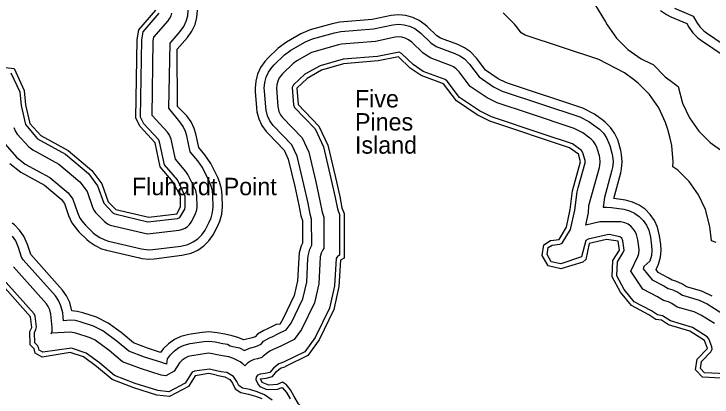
# Model space of a CAD drawing. Extents: x 2532689 to 2764727, y 536648 to 732970.
# Drawn here: x 2693987 to 2700009, y 659458 to 662761 of the extents above; entities that cross this region are included whole.
import ezdxf

# ---------------------------------------------------------------- set-up
doc = ezdxf.new("R2010")
doc.units = 0
for name, color, linetype in [('Exist Hydrographic Buffer Line', 7, 'Continuous'), ('Exist Hydrographic Creek Double Shore', 7, 'Continuous'), ('Exist Hydrographic Island Label', 7, 'Continuous'), ('Exist Hydrographic Point Label', 7, 'Continuous')]:
    doc.layers.add(name, color=color, linetype=linetype)

msp = doc.modelspace()

# ---------------------------------------------------------------- linework, layer by layer
at = {"layer": 'Exist Hydrographic Buffer Line'}
for points in [[(2698994.8, 662846.9), (2699089.9, 662692.2), (2699104.1, 662667.2), (2699184, 662553), (2699282.5, 662454.4), (2699396.7, 662374.4), (2699480.1, 662332.5), (2699500.6, 662323.6), (2699604.4, 662218), (2699669.8, 662168.7), (2699717.6, 662136.2), (2699754.9, 661991.6), (2699813.9, 661865.3), (2699893.9, 661751), (2699992.5, 661652.4), (2700101.4, 661575.4)], [(2693910.1, 661636.6), (2694010.4, 661524.9), (2694085, 661466), (2694296, 661351.4), (2694453.7, 661218), (2694494.5, 661163.6), (2694534.3, 661049.3), (2694556.2, 661001.2), (2694584.3, 660961.2), (2694603.4, 660940.5), (2694671.4, 660874.4), (2694686.6, 660860.5), (2694726.8, 660832.5), (2694770.9, 660811.9), (2694802.5, 660802.5), (2695087.5, 660735.2), (2695151.7, 660727.7), (2695185.7, 660729.8), (2695426.7, 660759.2), (2695488.4, 660774), (2695532.7, 660794.7), (2695572.7, 660822.7), (2695607.3, 660857.2), (2695635.2, 660897.2), (2695672.3, 660966.4), (2695687.7, 661001.8), (2695700.4, 661049), (2695704.7, 661097.6), (2695702.7, 661195.6), (2695698.6, 661238.1), (2695685.6, 661285.2), (2695673.1, 661314.4), (2695612.2, 661436.7), (2695573.9, 661494.4), (2695507.9, 661571.1), (2695477.1, 661710.5), (2695466.6, 661745.9), (2695446.1, 661790.1), (2695418.2, 661830.2), (2695321.9, 661947.8), (2695335.6, 662509.4), (2695422.3, 662610), (2695453.1, 662653.1), (2695473.6, 662697.3), (2695486.3, 662744.5), (2695490.6, 662793.1)], [(2695142.5, 660968.8), (2695397.5, 660997.5), (2695418.5, 661006.6), (2695459.9, 661078.8), (2695464.8, 661098.4), (2695462.7, 661190.3), (2695397.5, 661329.6), (2695286.6, 661460.3), (2695242.7, 661658.7), (2695232.9, 661677.3), (2695108.2, 661812.1), (2695079.9, 661872.2), (2695089.8, 662536.7), (2695101.2, 662605.4), (2695240.9, 662766.9)], [(2695151.7, 660647.7), (2695195.6, 660650.3), (2695436.5, 660679.8), (2695516.1, 660698.9), (2695572.7, 660725.4), (2695624.3, 660761.4), (2695668.4, 660805.8), (2695704.5, 660857.2), (2695742.6, 660929), (2695762.9, 660974.4), (2695779.1, 661035.1), (2695784.7, 661097.6), (2695782.6, 661197.3), (2695777.3, 661252), (2695760.9, 661312.6), (2695744.9, 661350.1), (2695684, 661472.4), (2695634.4, 661546.6), (2695581.7, 661608), (2695555.2, 661727.8), (2695541.9, 661773.3), (2695515.4, 661830.2), (2695479.4, 661881.5), (2695399, 661963.3), (2695395.7, 662456.8), (2695482.8, 662557.6), (2695522.4, 662613.1), (2695548.9, 662669.9), (2695565.3, 662730.6), (2695570.6, 662793.1)], [(2695179.9, 661884.6), (2695189.1, 662527.6), (2695194.9, 662561.2), (2695316.8, 662702.4), (2695331.7, 662723.1), (2695342.1, 662745.3), (2695348.3, 662768.9)], [(2700045.5, 660791.1), (2700004.4, 660803.3), (2700002.8, 660830.8), (2699992.8, 660906), (2699987.4, 660939.4), (2699951.5, 661074), (2699892.5, 661200.4), (2699812.5, 661314.7), (2699714.1, 661413.2), (2699671, 661443.4), (2699674.7, 661486.7), (2699662.4, 661625.7), (2699645.8, 661700.4), (2699627.8, 661765.4), (2699608.5, 661825.3), (2699549.4, 661951.7), (2699469.5, 662065.9), (2699371, 662164.5), (2699331.3, 662195.8), (2699255.2, 662251.7), (2699032.3, 662367.1), (2698397.2, 662577.5), (2698362, 662599.4), (2698330.4, 662641.1), (2698305.4, 662672.3), (2698207, 662770.8)], [(2699565.2, 662791.5), (2699616.7, 662755.5), (2699654.4, 662736.6), (2699791, 662677.8), (2699809.2, 662647), (2699843.1, 662599.4), (2699887.2, 662555), (2699916.7, 662532.8), (2700121.3, 662394)], [(2699686, 662810.1), (2699846.6, 662741), (2699877.9, 662687.9), (2699904.2, 662650.8), (2699938.6, 662616.3), (2699961.4, 662599), (2700186.7, 662446.3)], [(2697552.6, 662651.8), (2697535.2, 662667.5), (2697483.7, 662703.5), (2697426.9, 662730.1), (2697366.2, 662746.3), (2697303.7, 662751.8), (2697241.2, 662746.3), (2697077.5, 662712.1), (2696799.5, 662688.7), (2696731.6, 662676.4), (2696541.7, 662622.7), (2696461.3, 662589.1), (2696337.5, 662518.4), (2696265.9, 662464.9), (2696176.9, 662379.2), (2696150.9, 662351.3), (2696115, 662299.9), (2696088.4, 662243), (2696072.2, 662182.4), (2696066.6, 662119.9), (2696067.6, 662091.9), (2696078.7, 661951.1), (2696083.2, 661916.6), (2696099.4, 661856), (2696125.9, 661799.1), (2696162, 661747.8), (2696178.8, 661729.1), (2696317.8, 661585.1), (2696353.9, 661508.6), (2696409.7, 661271.6), (2696445.1, 661112.4), (2696463.2, 661019.5), (2696474.9, 660978.4), (2696475.5, 660784.4), (2696464.4, 660761), (2696448.2, 660700.3), (2696443.3, 660656.8), (2696432.8, 660460.3), (2696403.7, 660331.9), (2696308.2, 660135.6), (2696280.5, 660083.2), (2696255.1, 660085.8), (2696202.8, 660060.2), (2696178.8, 660048.6), (2696143.9, 660030), (2696089, 660000.6), (2696068.5, 659975.5), (2696042.8, 659967.9), (2695970.5, 659952.1), (2695918, 659970), (2695870.8, 659986.3), (2695805.8, 659998.3), (2695738.7, 660012), (2695666.8, 660019.3), (2695612, 660015.1), (2695496, 659997.3), (2695427.5, 659979.8), (2695370.7, 659953.2), (2695319.2, 659917.2), (2695274.9, 659872.8), (2695252.6, 659841.6), (2695139.2, 659877.6), (2695019.2, 659924), (2694928.6, 659999.1), (2694910.7, 660012.8), (2694799.8, 660093.7), (2694698.7, 660145.3), (2694581.6, 660183.2), (2694533.2, 660195.3), (2694486.1, 660199.5), (2694468, 660271.9), (2694441.4, 660328.8), (2694405.5, 660380.2), (2694131.5, 660687.8), (2694103.7, 660771.8), (2694071.5, 660845.7), (2694035.4, 660897.1), (2693991.3, 660941.5), (2693972.4, 660956.2)], [(2695305.7, 659740.6), (2695311.2, 659786.5), (2695336.2, 659821.5), (2695370.7, 659856), (2695410.7, 659884), (2695455, 659904.6), (2695508.3, 659918.2), (2695624.3, 659936), (2695666.8, 659939.3), (2695722.7, 659933.6), (2695789.8, 659919.9), (2695830.2, 659912.4), (2695851.9, 659900.2), (2695875.3, 659894.7), (2695933.7, 659881), (2695976, 659858.9), (2696018.2, 659878.6), (2696073.2, 659893.3), (2696120.3, 659913.4), (2696140, 659939.9), (2696192.5, 659969.3), (2696213.8, 659976.6), (2696270.4, 660004.3), (2696335.4, 660036), (2696377.3, 660094.4), (2696479.8, 660305.2), (2696512.4, 660449.3), (2696523.3, 660652.5), (2696527, 660686.4), (2696539.7, 660733.6), (2696555.5, 660767.5), (2696554.2, 660990.9), (2696541.9, 661034.8), (2696523.7, 661128.8), (2696487.8, 661289.4), (2696430, 661535.2), (2696384.5, 661631.2), (2696223.3, 661799.1), (2696195.2, 661839.1), (2696174.7, 661883.4), (2696162, 661930.5), (2696158.5, 661957.3), (2696147.4, 662098.1), (2696146.6, 662119.9), (2696150.9, 662168.5), (2696163.6, 662215.7), (2696184.1, 662259.9), (2696212.2, 662299.9), (2696232.5, 662321.6), (2696321.5, 662407.3), (2696376.9, 662448.8), (2696500.9, 662519.5), (2696563.5, 662545.7), (2696753.3, 662599.4), (2696806.2, 662609), (2697089, 662632.8), (2697255.1, 662667.5), (2697303.7, 662671.8), (2697352.1, 662667.5), (2697399.5, 662654.9), (2697443.8, 662634.3), (2697497.3, 662594), (2697584, 662511.2), (2697629.5, 662479.3), (2697788.9, 662420.9), (2697832.7, 662400.5), (2697872.7, 662372.5), (2697916, 662327.1), (2697999.2, 662217.3), (2698123.3, 662132.9), (2698198.8, 662095.5), (2698868.7, 661873.5), (2698946.8, 661833.1), (2699036.8, 661766.2), (2699071.3, 661731.7), (2699099.1, 661691.7), (2699119.6, 661647.4), (2699126.4, 661626.5), (2699144.5, 661561.5), (2699150.4, 661535.3), (2699154.7, 661486.7), (2699150.4, 661438.1), (2699144.7, 661412.9), (2699080.7, 661178.8), (2699069.4, 661093.6), (2699098.7, 661096.1), (2699141.8, 661092.8), (2699248.2, 661076.2), (2699295.6, 661063.5), (2699339.7, 661042.9), (2699379.9, 661014.9), (2699414.3, 660980.4), (2699442.2, 660940.4), (2699462.7, 660896.1), (2699477.3, 660837.3), (2699487.3, 660762.2), (2699489.8, 660725.3), (2699485.5, 660676.6), (2699472.7, 660629.5), (2699420.9, 660582.4)], [(2698263.1, 662158.4), (2698229.3, 662169.6), (2698163.7, 662202.1), (2698055, 662276), (2697979.8, 662375.4), (2697924.2, 662433.7), (2697872.7, 662469.7), (2697816.5, 662496.1), (2697666.6, 662550.9), (2697634.7, 662573.2), (2697552.6, 662651.8)], [(2698434.6, 661901.4), (2698156.6, 661993.6), (2698067.8, 662037.7), (2697922.4, 662136.4), (2697826.7, 662262.9), (2697802.8, 662288.1), (2697777.8, 662305.5), (2697753.1, 662316.9), (2697578, 662381), (2697513.8, 662426), (2697419.2, 662516.7), (2697389.6, 662539), (2697361.8, 662551.8), (2697333.2, 662559.4), (2697303.7, 662562.1), (2697275.6, 662559.6), (2697104.9, 662523.8), (2696813.3, 662499.2), (2696785.8, 662494.3), (2696554, 662428.9)], [(2696554, 662428.9), (2696426, 662355.9), (2696396.7, 662334), (2696302.5, 662243.3), (2696275.5, 662208.9), (2696262.1, 662179.9), (2696253.9, 662150.2), (2696251.6, 662120), (2696263.4, 661961.8), (2696272.5, 661920.6), (2696285.7, 661891.6), (2696303.2, 661866.9), (2696471.9, 661691.8), (2696529.5, 661570.2), (2696590, 661312.9), (2696626.3, 661150.1), (2696645.7, 661051.2), (2696659.8, 661009), (2696660.3, 660738.2), (2696651.4, 660726.4), (2696638.1, 660697.9), (2696629.8, 660667.5), (2696616.8, 660434.9), (2696579.5, 660270.3), (2696467.8, 660040.4), (2696405.4, 659953.3), (2696294.3, 659899.1), (2696262.1, 659883.4), (2696222.5, 659868.5), (2696195.6, 659853.3), (2696175.6, 659838.6), (2696138.2, 659811.1), (2696126.3, 659798.8), (2696087.7, 659788.1), (2696055, 659780.5), (2696026.4, 659767.3), (2696001.2, 659749.7), (2695979.5, 659728), (2695978.3, 659726.2), (2695962, 659743.6), (2695937.1, 659760.9), (2695882.1, 659789.6), (2695840.1, 659804), (2695784.9, 659812.5), (2695726.6, 659825.3), (2695699.5, 659831.3), (2695665.6, 659834.7), (2695521.6, 659814.1), (2695491, 659806.2), (2695463.4, 659793.3), (2695437.9, 659775.7), (2695415.4, 659752.9), (2695369.7, 659680), (2695296.1, 659641.6), (2695257.3, 659645.8), (2695077.7, 659703.1), (2694924.4, 659762.3), (2694809, 659857.7), (2694687.4, 659946.8), (2694645.8, 659968), (2694520.7, 660008.6), (2694473.9, 660016), (2694310.6, 660008.9)], [(2698551.3, 661725.4), (2698106.9, 661873), (2698001.9, 661925.2), (2697831.7, 662040.8), (2697724.7, 662182.2), (2697706.4, 662195.6), (2697517.4, 662264.7), (2697431.2, 662325.2), (2697331.4, 662420.7), (2697310.7, 662431.2), (2697123.9, 662394.9), (2696826.5, 662369.9), (2696628.7, 662314.8), (2696496, 662240.4), (2696399, 662148.7), (2696387.1, 662126.8), (2696397.8, 661976), (2696407, 661953.4), (2696584.4, 661769.7), (2696657.8, 661615.1), (2696721.8, 661343), (2696758.5, 661177.8), (2696777.5, 661080.6), (2696794.8, 661032.5), (2696795.8, 660679.5)], [(2693960.9, 662253.1), (2694036.4, 662089.8), (2694047.9, 661972.2), (2694085.6, 661807.5), (2694189, 661685.3), (2694431.9, 661550.6), (2694629.4, 661383.8), (2694709, 661277.7), (2694761.1, 661128.1), (2694838.8, 661046.3), (2694857.4, 661036), (2695142.5, 660968.8)], [(2700010, 660328.6), (2699920.4, 660369.4), (2699789.3, 660408.2), (2699753.9, 660431.2), (2699697.1, 660457.8), (2699664.3, 660466.5), (2699631, 660486.3), (2699543.7, 660532.1), (2699526.7, 660558.1), (2699548, 660602.1), (2699564.2, 660662.8), (2699569.7, 660725.3), (2699566.5, 660772.8), (2699556.6, 660847.9), (2699537.9, 660923.5), (2699511.5, 660980.4), (2699475.4, 661031.8), (2699431.3, 661076.2), (2699379.9, 661112.2), (2699323.1, 661138.7), (2699262.2, 661154.9), (2699160.4, 661170.9), (2699222, 661391.8), (2699229.1, 661424.3), (2699234.7, 661486.7), (2699229.1, 661549.2), (2699221.8, 661582.9), (2699203.7, 661647.9), (2699194.9, 661674.8), (2699168.4, 661731.7), (2699132.6, 661783), (2699088.3, 661827.4), (2699070.2, 661841.5), (2698994.2, 661897.5), (2698893.9, 661949.4), (2698263.1, 662158.4)], [(2695139.2, 660864.3), (2695411, 660896.5), (2695440.8, 660903.7), (2695463.6, 660914.3), (2695484, 660928.5), (2695501.4, 660946), (2695515.4, 660965.7), (2695550.9, 661032.7), (2695564.4, 661072.2), (2695566.6, 661096.8), (2695564.5, 661194.3), (2695556.4, 661237.4), (2695488.2, 661376.2), (2695470.1, 661403.3), (2695380.5, 661507.3), (2695341.8, 661682.3), (2695327.1, 661720.5), (2695312.6, 661741), (2695179.9, 661884.6)], [(2698946.2, 661110), (2699037.5, 661437.8), (2699040.9, 661453.3), (2699043.9, 661486.7), (2699040.9, 661520.4), (2699037.2, 661537.1), (2699021.8, 661592.8), (2699017.8, 661604.9), (2699003.1, 661636.5), (2698986.3, 661660.6), (2698962.1, 661684.8), (2698955.5, 661689.9), (2698893.5, 661735.6), (2698819.8, 661773.8), (2698434.6, 661901.4)], [(2693986.2, 661782.9), (2694000.7, 661745.9), (2694015.1, 661725.4), (2694114.1, 661615.4), (2694149.1, 661587.8), (2694373.9, 661465.6), (2694554.5, 661313), (2694617.4, 661229), (2694664.5, 661093.5), (2694675, 661070), (2694689.6, 661049.4), (2694768.3, 660972), (2694795.2, 660951.7), (2694818.2, 660940.9), (2695139.2, 660864.3)], [(2698854.5, 661260.9), (2698913.2, 661476.2), (2698913.2, 661497.4), (2698895.3, 661562.4), (2698882.4, 661582.3), (2698804.5, 661639.9), (2698551.3, 661725.4)], [(2693950.9, 661471.4), (2694046.7, 661395.8), (2694250.5, 661285), (2694395.2, 661162.7), (2694422.9, 661125.6), (2694458.8, 661023.1), (2694486.9, 660961.1), (2694523, 660909.8), (2694547.8, 660883.2), (2694615.7, 660817), (2694635.2, 660799.3), (2694686.6, 660763.2), (2694743.4, 660736.7), (2694784, 660724.6), (2695069, 660657.4), (2695089.1, 660653.3), (2695151.7, 660647.7)], [(2699120.9, 660858.3), (2699105.1, 660855.6), (2698940.4, 660819.4), (2698919.1, 660806.2), (2698883.2, 660665.1), (2698703.6, 660605.1), (2698621.8, 660623.9), (2698585.5, 660686.3), (2698595.3, 660746.8), (2698629.6, 660767.8), (2698695.8, 660776.3), (2698716.5, 660785.4), (2698789.3, 660903.2), (2698824, 661068.1), (2698845.1, 661226.4), (2698854.5, 661260.9)], [(2699042.3, 660967.5), (2698921.5, 660938.8), (2698942.6, 661046), (2698946.2, 661110)], [(2700030.3, 660091), (2699919.4, 660161), (2699853.7, 660190.9), (2699709, 660233.8), (2699661.5, 660264.7), (2699632, 660278.4), (2699589.8, 660289.6), (2699538.1, 660320.4), (2699411.7, 660386.7), (2699308.8, 660544.2), (2699369.1, 660668.7), (2699376.3, 660695.9), (2699379.1, 660727.1), (2699377.3, 660753.9), (2699369.6, 660812.7), (2699357.9, 660860.1), (2699346.3, 660885), (2699329.2, 660909.3), (2699308.5, 660930.2), (2699284.5, 660947), (2699257.9, 660959.4), (2699222.9, 660968.7), (2699042.3, 660967.5)], [(2695305.7, 659740.6), (2695275.9, 659750.1), (2695253.2, 659757.4), (2695112.7, 659802.1), (2694978.2, 659854), (2694877.5, 659937.5), (2694752.6, 660029.1), (2694673.9, 660069.2), (2694557, 660107.2), (2694519.3, 660116.5), (2694470.7, 660120.8), (2694415.7, 660116), (2694407.8, 660182.2), (2694392.8, 660244.5), (2694372.3, 660288.8), (2694344.2, 660328.8), (2694066.5, 660640.5), (2694053.6, 660662.2), (2694027.2, 660748.2), (2694002.2, 660805.7), (2693974.3, 660845.7)], [(2700198, 659655.6), (2699944.8, 659667.3), (2699909.5, 659704.5), (2699919.3, 659765.1), (2699999.5, 659848.3), (2700010.4, 659869.1), (2700008.3, 659889.8), (2699982.1, 659958.3), (2699966.1, 659977.8), (2699839, 660058), (2699650.3, 660115.7), (2699580.8, 660158.8), (2699538.8, 660165.4), (2699486.1, 660200.7), (2699338.4, 660278.5), (2699251.3, 660383.5), (2699189, 660502.1), (2699193.3, 660622.3), (2699243.7, 660704.3), (2699249.9, 660725.3), (2699239.6, 660805.7), (2699230.6, 660826.1), (2699213.6, 660838), (2699120.9, 660858.3)], [(2696795.8, 660679.5), (2696776.9, 660668.4), (2696765.2, 660651.5), (2696751.1, 660416.3), (2696707.8, 660225.3), (2696584.2, 659971.2), (2696495.2, 659846.8), (2696319, 659760.9), (2696296.7, 659752.4), (2696272.5, 659743), (2696225.3, 659707.5), (2696194.6, 659669.4), (2696155, 659660), (2696109.7, 659655.2), (2696088.4, 659646.1), (2696076.5, 659629.2), (2696074.4, 659608.5), (2696092.5, 659566.9), (2696108.9, 659549.2), (2696168.7, 659522.3), (2696261.8, 659524.7), (2696300.6, 659539.8), (2696338.3, 659496.7), (2696370.1, 659441.6)], [(2694308.7, 660001.7), (2694315.3, 660026.6), (2694318.1, 660057.9), (2694305.3, 660173), (2694296.6, 660208.9), (2694283.3, 660237.3), (2694266.7, 660261.3), (2693982.5, 660579.8)], [(2699420.9, 660582.4), (2699414.7, 660562.2), (2699452, 660517.3), (2699492.4, 660468.7), (2699593.7, 660415.4), (2699630, 660393.1), (2699669.6, 660382.6), (2699713.7, 660362), (2699731.7, 660350.7), (2699754.5, 660335.1), (2699897.6, 660292.7), (2699967.3, 660260.9), (2700094.3, 660180.7)], [(2696214.3, 659429.5), (2696149.7, 659477.6), (2696084.3, 659502.2), (2696020.5, 659521.4), (2695960, 659533.5), (2695926, 659555.7), (2695909.8, 659592.5), (2695880.8, 659633.6), (2695823.4, 659667.8), (2695773.2, 659674.4), (2695707.8, 659689.7), (2695674.8, 659698.5), (2695544.8, 659681.1), (2695525.1, 659672.1), (2695465.2, 659577.6), (2695322.1, 659502.9), (2695229, 659513.2), (2695033, 659575.7), (2694855.2, 659644.2), (2694724.1, 659752.7), (2694611.2, 659835.2), (2694483, 659878.8), (2694237.1, 659843.2), (2694205.2, 659861.5), (2694199.4, 659884.2), (2694189.2, 659902.2), (2694166.4, 659925.6), (2694165, 660015), (2694176.7, 660040), (2694180.6, 660062), (2694169.5, 660153.5), (2694160.5, 660174.5), (2693871.1, 660498.9)]]:
    msp.add_lwpolyline(points, dxfattribs=at)
at = {"layer": 'Exist Hydrographic Creek Double Shore'}
for points in [[(2693804.7, 662309.4), (2693987.6, 662290.5), (2694075.8, 662100.4), (2694087.7, 661976), (2694124.8, 661816.6), (2694218.7, 661712), (2694454.7, 661583.7), (2694658.7, 661411.4), (2694744.7, 661296.7), (2694798.8, 661141.2), (2694866.7, 661075), (2695151.7, 661007.7), (2695392.6, 661037.2), (2695424.8, 661097.6), (2695422.8, 661189.4), (2695361.7, 661311.7), (2695249.7, 661441.9), (2695203.8, 661650.1), (2695074.8, 661789.5), (2695039.7, 661863.5), (2695049.8, 662540.4), (2695063.7, 662623), (2695210.7, 662793.1)], [(2697303.7, 662391.8), (2697129.6, 662355.2), (2696829.6, 662330), (2696639.7, 662276.3), (2696515.7, 662205.6), (2696426.7, 662119.9), (2696437.8, 661979.1), (2696617.8, 661792.7), (2696695.7, 661628.4), (2696760.7, 661352), (2696797.6, 661185.9), (2696816.7, 661088.3), (2696834.7, 661039.7), (2696835.8, 660655.6), (2696802.8, 660637.8), (2696790.7, 660410.7), (2696745.8, 660211.9), (2696618.8, 659950.6), (2696521.8, 659815.4), (2696336.5, 659725), (2696323.8, 659718.7)], [(2700193.7, 659615.9), (2699926.7, 659628), (2699866.9, 659691.4), (2699881.8, 659783.8), (2699970.8, 659876.1), (2699944.8, 659944), (2699817.8, 660024.2), (2699632.7, 660079.2), (2699573.8, 660119.5), (2699523.8, 660127.3), (2699463.7, 660167.5), (2699312.8, 660246.8), (2699217.9, 660361.2), (2699148.8, 660493), (2699153.7, 660634.3), (2699209.7, 660725.3), (2699199.8, 660800.4), (2699098.7, 660816.1), (2698949.9, 660780.4), (2698919.7, 660644.6), (2698894.7, 660620.7), (2698704.8, 660563.7), (2698595.7, 660588.8), (2698543.9, 660678.6), (2698558.8, 660771.2), (2698615.8, 660806.3), (2698690.7, 660816), (2698754.7, 660923.7), (2698784.8, 661075.9), (2698805.7, 661234.3), (2698874.8, 661486.7), (2698856.8, 661551.6), (2698780.7, 661607.7), (2698091.7, 661835.9), (2697981.8, 661890.6), (2697803.6, 662011.5), (2697692.7, 662158), (2697498.7, 662229), (2697405.6, 662294.2), (2697303.7, 662391.8)], [(2695733.8, 659645.6), (2695666.8, 659659.3), (2695550.7, 659641.5), (2695493.7, 659547.3), (2695329.7, 659461.8), (2695220.8, 659473.8), (2695019.8, 659537.9), (2694834.7, 659609.2), (2694698.7, 659721.9), (2694587.8, 659802.9), (2694470.7, 659840.8), (2694229.8, 659801.5), (2694170.7, 659835.2), (2694160.7, 659874.2), (2694126.8, 659909), (2694124.8, 660023.8), (2694140.8, 660057.3), (2694129.7, 660148.8), (2693838.7, 660475.2)], [(2696529.8, 659312), (2696489, 659353.2), (2696442.1, 659400.2), (2696404.8, 659461.5), (2696371.7, 659518.9), (2696338.7, 659562.2), (2696304.3, 659585.6), (2696258.8, 659564.5), (2696184.9, 659558.9), (2696128.8, 659583.8), (2696114, 659615.5), (2696161.8, 659620.6), (2696217.5, 659633.7), (2696250.6, 659676.5), (2696285.8, 659705.3), (2696323.8, 659718.7)], [(2695733.8, 659645.6), (2695805, 659632.4), (2695848.4, 659609.9), (2695873.3, 659576.3), (2695894.2, 659528.7), (2695944.8, 659495.7), (2696009, 659483.1), (2696071.3, 659464.4), (2696125.7, 659445.6)]]:
    msp.add_lwpolyline(points, dxfattribs=at)

# ---------------------------------------------------------------- texts
at = {"layer": 'Exist Hydrographic Island Label'}
for s, p in [('Five', (2696929, 661954.6)), ('Pines', (2696929, 661755.4)), ('Island', (2696929, 661556.2))]:
    msp.add_text(s, height=150, dxfattribs=at).set_placement(p)
at = {"layer": 'Exist Hydrographic Point Label'}
msp.add_text('Fluhardt Point', height=150, dxfattribs=at).set_placement((2695005, 661197.8))

doc.saveas('drawing.dxf')
